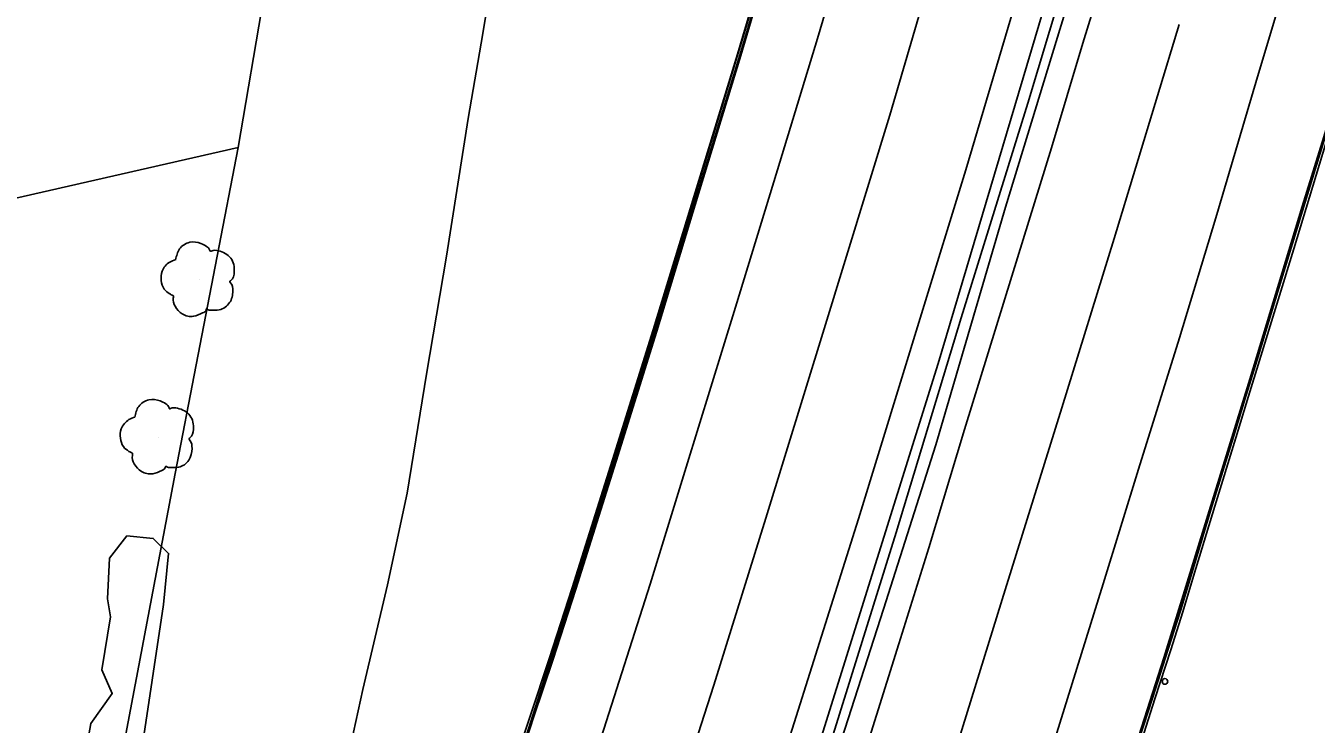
# Model space of a CAD drawing. Extents: x 368532 to 392481, y 10654822 to 10676899.
# Drawn here: x 389655.1 to 389828.1, y 10656726.7 to 10656820.4 of the extents above; entities that cross this region are included whole.
import ezdxf

# ---------------------------------------------------------------- set-up
doc = ezdxf.new("R2010")
doc.units = 0
for name, color, linetype in [('p_road - paved curb', 7, 'Continuous'), ('p_road bridge end', 7, 'Continuous'), ('p_road conc barrier', 7, 'Continuous'), ('p_road guard rails', 7, 'Continuous'), ('p_road paint stripe', 7, 'Continuous'), ('p_structure fence', 7, 'Continuous'), ('p_structure unidentified', 7, 'Continuous'), ('p_veg tree', 7, 'Continuous'), ('p_veg woods', 7, 'Continuous')]:
    doc.layers.add(name, color=color, linetype=linetype)

msp = doc.modelspace()

# ---------------------------------------------------------------- linework, layer by layer
at = {"layer": 'p_road - paved curb'}
for p, q in [((389815.49, 10656903.04), (389777.44, 10656775.09)), ((389754.25, 10656829.18), (389750.51, 10656816.53)), ((389754.59, 10656829.08), (389750.85, 10656816.43)), ((389754.73, 10656829.04), (389750.99, 10656816.39)), ((389786.44, 10656796.04), (389796.65, 10656829.36)), ((389750.51, 10656816.53), (389744.83, 10656798)), ((389750.85, 10656816.43), (389745.17, 10656797.89)), ((389750.99, 10656816.39), (389745.31, 10656797.85)), ((389824.63, 10656790.61), (389830.19, 10656808.87)), ((389824.77, 10656790.57), (389830.33, 10656808.83)), ((389825.11, 10656790.46), (389830.67, 10656808.72)), ((389744.83, 10656798), (389739.22, 10656779.59)), ((389745.17, 10656797.89), (389739.56, 10656779.48)), ((389745.31, 10656797.85), (389739.7, 10656779.44)), ((389777.1, 10656764.2), (389786.44, 10656796.04)), ((389822.54, 10656783.77), (389824.63, 10656790.61)), ((389822.68, 10656783.73), (389824.77, 10656790.57)), ((389823.02, 10656783.62), (389825.11, 10656790.46)), ((389820.05, 10656775.63), (389822.54, 10656783.77)), ((389820.19, 10656775.59), (389822.68, 10656783.73)), ((389820.53, 10656775.48), (389823.02, 10656783.62)), ((389739.22, 10656779.59), (389733.76, 10656762.16)), ((389739.56, 10656779.48), (389734.1, 10656762.05)), ((389739.7, 10656779.44), (389734.24, 10656762.01)), ((389818.58, 10656770.86), (389820.05, 10656775.63)), ((389818.72, 10656770.82), (389820.19, 10656775.59)), ((389819.06, 10656770.71), (389820.53, 10656775.48)), ((389777.44, 10656775.09), (389752.55, 10656695.53)), ((389816.87, 10656765.29), (389818.58, 10656770.86)), ((389817.01, 10656765.25), (389818.72, 10656770.82)), ((389817.35, 10656765.14), (389819.06, 10656770.71)), ((389814.03, 10656756.09), (389816.87, 10656765.29)), ((389814.17, 10656756.05), (389817.01, 10656765.25)), ((389814.51, 10656755.94), (389817.35, 10656765.14)), ((389770.1, 10656742.16), (389777.1, 10656764.2)), ((389733.76, 10656762.16), (389728.37, 10656745)), ((389734.1, 10656762.05), (389728.71, 10656744.9)), ((389734.24, 10656762.01), (389728.85, 10656744.85)), ((389811.2, 10656746.73), (389814.03, 10656756.09)), ((389811.34, 10656746.69), (389814.17, 10656756.05)), ((389811.68, 10656746.59), (389814.51, 10656755.94)), ((389809.77, 10656741.96), (389811.2, 10656746.73)), ((389809.91, 10656741.92), (389811.34, 10656746.69)), ((389810.25, 10656741.81), (389811.68, 10656746.59)), ((389728.37, 10656745), (389725.29, 10656735.5)), ((389728.71, 10656744.9), (389725.62, 10656735.39)), ((389728.85, 10656744.85), (389725.76, 10656735.34)), ((389764.08, 10656723.45), (389770.1, 10656742.16)), ((389808.15, 10656736.86), (389809.77, 10656741.96)), ((389808.29, 10656736.81), (389809.91, 10656741.92)), ((389808.63, 10656736.71), (389810.25, 10656741.81)), ((389806.01, 10656730.29), (389808.15, 10656736.86)), ((389806.15, 10656730.24), (389808.29, 10656736.81)), ((389806.49, 10656730.14), (389808.63, 10656736.71)), ((389725.29, 10656735.5), (389722.77, 10656727.93)), ((389725.62, 10656735.39), (389723.1, 10656727.82)), ((389725.76, 10656735.34), (389723.24, 10656727.77)), ((389803.05, 10656721.09), (389806.01, 10656730.29)), ((389803.19, 10656721.04), (389806.15, 10656730.24)), ((389803.53, 10656720.94), (389806.49, 10656730.14)), ((389722.77, 10656727.93), (389717.31, 10656711.5)), ((389723.1, 10656727.82), (389717.64, 10656711.39)), ((389723.24, 10656727.77), (389717.78, 10656711.34))]:
    msp.add_line(p, q, dxfattribs=at)
at = {"layer": 'p_road bridge end'}
for p, q in [((389718.95, 10656835.37), (389716.39, 10656819.32)), ((389716.39, 10656819.32), (389714.43, 10656807.92)), ((389714.43, 10656807.92), (389711.49, 10656789.48)), ((389711.49, 10656789.48), (389708.83, 10656773.67)), ((389708.83, 10656773.67), (389706.25, 10656757.72)), ((389706.25, 10656757.72), (389703.6, 10656745.43)), ((389703.6, 10656745.43), (389700.28, 10656731.39)), ((389700.28, 10656731.39), (389698.01, 10656720.87))]:
    msp.add_line(p, q, dxfattribs=at)
at = {"layer": 'p_road conc barrier'}
for p, q in [((389799.74, 10656843.96), (389789.44, 10656809.99)), ((389789.44, 10656809.99), (389780.52, 10656781.22)), ((389780.52, 10656781.22), (389771.82, 10656752.42)), ((389771.82, 10656752.42), (389762.69, 10656723.22))]:
    msp.add_line(p, q, dxfattribs=at)
at = {"layer": 'p_road guard rails'}
for p, q in [((389754.54, 10656829.79), (389746.43, 10656802.84)), ((389833.68, 10656820.16), (389826.24, 10656796.12)), ((389746.43, 10656802.84), (389739.04, 10656778.47)), ((389826.24, 10656796.12), (389819.23, 10656772.97)), ((389739.04, 10656778.47), (389733.45, 10656760.6)), ((389819.23, 10656772.97), (389813.41, 10656754.16)), ((389733.45, 10656760.6), (389727.77, 10656742.71)), ((389813.41, 10656754.16), (389807.69, 10656735.63)), ((389727.77, 10656742.71), (389722.16, 10656724.99)), ((389807.69, 10656735.63), (389802.14, 10656718.27))]:
    msp.add_line(p, q, dxfattribs=at)
at = {"layer": 'p_road paint stripe'}
for p, q in [((389767.14, 10656838.68), (389761.26, 10656818.65)), ((389803.31, 10656839.03), (389796.84, 10656818.02)), ((389778.14, 10656832.95), (389770.94, 10656808.36)), ((389789.53, 10656829.3), (389781.15, 10656801.03)), ((389824.89, 10656829.04), (389820.03, 10656812.74)), ((389809.76, 10656820.54), (389801.02, 10656791.85)), ((389761.26, 10656818.65), (389755.9, 10656801.03)), ((389796.84, 10656818.02), (389792.63, 10656803.98)), ((389820.03, 10656812.74), (389814.65, 10656794.61)), ((389770.94, 10656808.36), (389762.17, 10656779.73)), ((389792.63, 10656803.98), (389787.32, 10656786.77)), ((389755.9, 10656801.03), (389750.28, 10656782.63)), ((389781.15, 10656801.03), (389775.18, 10656781.74)), ((389814.65, 10656794.61), (389809.8, 10656778.53)), ((389801.02, 10656791.85), (389794, 10656769.14)), ((389787.32, 10656786.77), (389780.97, 10656766.22)), ((389750.28, 10656782.63), (389743.64, 10656761.2)), ((389775.18, 10656781.74), (389766.73, 10656754.27)), ((389762.17, 10656779.73), (389754.33, 10656754.36)), ((389809.8, 10656778.53), (389804.29, 10656760.91)), ((389794, 10656769.14), (389786.41, 10656744.76)), ((389780.97, 10656766.22), (389776.16, 10656750.39)), ((389743.64, 10656761.2), (389738.81, 10656745.52)), ((389804.29, 10656760.91), (389799.55, 10656745.57)), ((389754.33, 10656754.36), (389747.34, 10656731.99)), ((389766.73, 10656754.27), (389756.04, 10656720.34)), ((389776.16, 10656750.39), (389772.14, 10656737.53)), ((389738.81, 10656745.52), (389732.24, 10656724.95)), ((389786.41, 10656744.76), (389777.49, 10656716)), ((389799.55, 10656745.57), (389793.1, 10656724.86)), ((389772.14, 10656737.53), (389766.44, 10656719.25)), ((389747.34, 10656731.99), (389738.12, 10656703.32))]:
    msp.add_line(p, q, dxfattribs=at)
at = {"layer": 'p_structure fence'}
for p, q in [((389683.6, 10656804.04), (389694.6, 10656869.16)), ((389683.6, 10656804.04), (389640.52, 10656794.24)), ((389675.15, 10656760.36), (389683.6, 10656804.04)), ((389668.2, 10656723.75), (389675.15, 10656760.36))]:
    msp.add_line(p, q, dxfattribs=at)
at = {"layer": 'p_structure unidentified'}
msp.add_circle((389807.84, 10656732.47), 0.375, dxfattribs=at)
at = {"layer": 'p_veg tree'}
for p, q in [((389678.35, 10656786.29), (389678.35, 10656786.29)), ((389672.88, 10656765.18), (389672.88, 10656765.18))]:
    msp.add_line(p, q, dxfattribs=at)
for points in [[(389675.19, 10656788.99), (389675.73, 10656790.45), (389677.08, 10656791.33), (389678.58, 10656791.18), (389679.34, 10656790.79), (389679.79, 10656790.25), (389679.86, 10656790.12), (389679.97, 10656790.15), (389680.93, 10656790.2), (389682.59, 10656789.22), (389683.06, 10656787.37), (389682.54, 10656786.17), (389682.44, 10656786.06), (389682.51, 10656785.96), (389682.87, 10656784.79), (389682.43, 10656783.24), (389681.05, 10656782.29), (389679.97, 10656782.24), (389679.43, 10656782.37), (389679.33, 10656782.42), (389679.3, 10656782.32), (389678.81, 10656781.86), (389677.61, 10656781.41), (389676.07, 10656781.73), (389675.13, 10656782.75), (389674.87, 10656783.86), (389674.9, 10656784.12), (389674.87, 10656784.18), (389674.82, 10656784.21), (389674.41, 10656784.42), (389673.67, 10656785.05), (389673.26, 10656786.19), (389673.38, 10656787.45), (389674.41, 10656788.67), (389675.2, 10656789.01)], [(389669.71, 10656767.88), (389670.25, 10656769.34), (389671.61, 10656770.22), (389673.11, 10656770.07), (389673.86, 10656769.68), (389674.32, 10656769.14), (389674.39, 10656769.01), (389674.5, 10656769.04), (389675.45, 10656769.09), (389677.12, 10656768.11), (389677.59, 10656766.26), (389677.06, 10656765.06), (389676.97, 10656764.95), (389677.04, 10656764.85), (389677.39, 10656763.68), (389676.96, 10656762.13), (389675.58, 10656761.18), (389674.49, 10656761.13), (389673.96, 10656761.26), (389673.86, 10656761.31), (389673.83, 10656761.21), (389673.34, 10656760.75), (389672.14, 10656760.3), (389670.6, 10656760.62), (389669.65, 10656761.64), (389669.4, 10656762.75), (389669.43, 10656763.01), (389669.4, 10656763.07), (389669.34, 10656763.1), (389668.94, 10656763.31), (389668.19, 10656763.94), (389667.79, 10656765.08), (389667.91, 10656766.34), (389668.94, 10656767.56), (389669.73, 10656767.9)]]:
    msp.add_spline(points, degree=3, dxfattribs=at)
at = {"layer": 'p_veg woods'}
msp.add_lwpolyline([(389663.03, 10656722.28), (389663.81, 10656726.83), (389666.69, 10656730.84), (389665.28, 10656734.03), (389666.44, 10656741.11), (389666.05, 10656743.53), (389666.35, 10656748.98), (389668.66, 10656751.97), (389672.2, 10656751.63), (389674.24, 10656749.63), (389673.56, 10656742.78), (389669.16, 10656713.25)], dxfattribs=at)

doc.saveas('drawing.dxf')
